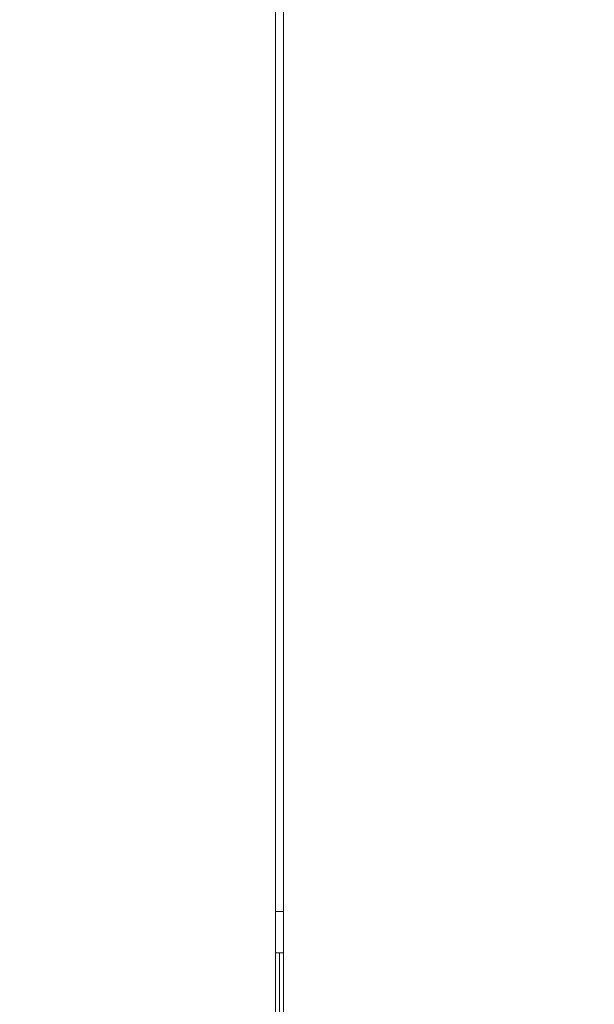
# Model space of a CAD drawing. Header units: millimetres. Extents: x -1114 to 1396, y -630 to 631.
# Tile 708 of 780: x 414 to 428, y 441 to 465. Entities that reach past the tile are written whole.
import ezdxf

# ---------------------------------------------------------------- set-up
doc = ezdxf.new("R2010")
doc.units = ezdxf.units.MM
doc.header["$MEASUREMENT"] = 0

msp = doc.modelspace()

# ---------------------------------------------------------------- linework, layer by layer
at = {"lineweight": 18}
msp.add_open_spline([(1038.9843, -629.7647), (1038.9843, -629.7647), (-1111.4882, -629.7647), (-1111.4882, -629.7647), (-1111.4882, -629.7647), (-1111.4882, -629.7647), (-1111.4882, 630.7883), (-1111.4882, 630.7883), (-1111.4882, 630.7883), (-1111.4882, 630.7883), (1038.9843, 630.7883), (1038.9843, 630.7883)], degree=3, knots=[0, 0, 0, 0, 0.3333333, 0.3333333, 0.3333333, 0.3333333, 0.6666667, 0.6666667, 0.6666667, 0.6666667, 1, 1, 1, 1], dxfattribs=at)
for points in [[(420.3992, 491.2839), (420.3992, 491.2839), (420.3992, 441.2839), (420.3992, 441.2839)], [(420.5992, 441.2839), (420.5992, 441.2839), (420.5992, 491.2839), (420.5992, 491.2839)], [(420.3992, 443.2123), (420.3992, 443.2123), (420.5992, 443.2123), (420.5992, 443.2123)], [(420.3992, 442.2123), (420.3992, 442.2123), (420.5992, 442.2123), (420.5992, 442.2123)], [(420.4992, 439.2623), (420.4992, 439.2623), (420.4992, 442.2123), (420.4992, 442.2123)], [(420.3992, 441.2839), (420.3992, 441.2839), (420.3992, 439.2839), (420.3992, 439.2839)], [(420.5992, 439.2839), (420.5992, 439.2839), (420.5992, 441.2839), (420.5992, 441.2839)]]:
    msp.add_open_spline(points, degree=3, dxfattribs=at)

doc.saveas('drawing.dxf')
